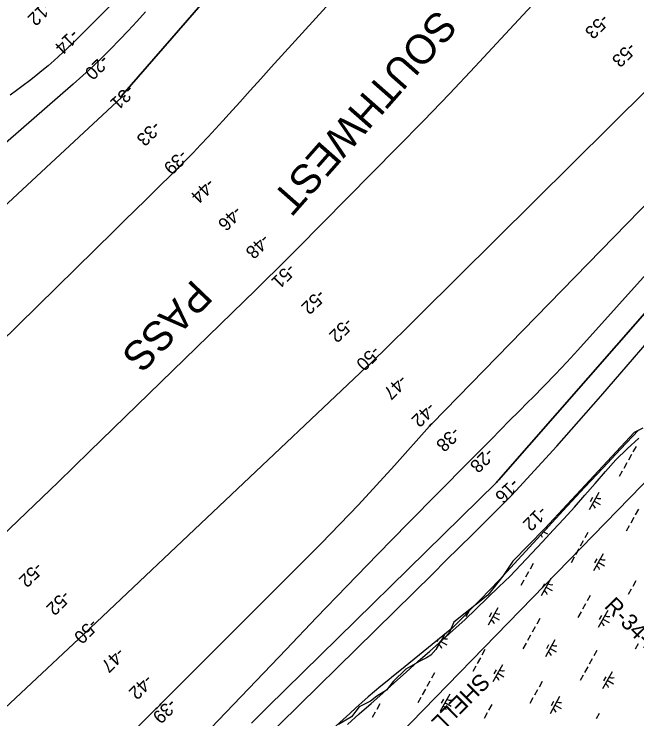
# Model space of a CAD drawing. Extents: x 3923531 to 3943530, y 207391 to 229799.
# Drawn here: x 3931904 to 3933488, y 213791 to 215585 of the extents above; entities that cross this region are included whole.
import ezdxf

# ---------------------------------------------------------------- set-up
doc = ezdxf.new("R2010")
doc.units = 0
for name, color, linetype in [('V-RIVR-EDGE', 7, 'Continuous'), ('V-RIVR-IDEN', 7, 'Continuous'), ('V-RIVR-RANG', 7, 'Continuous'), ('V-RIVR-RANG-IDEN', 7, 'Continuous'), ('V-RRAP-FSHR', 7, 'Continuous'), ('V-TOPO-DPTH', 7, 'Continuous'), ('V-TOPO-MAJR', 7, 'Continuous'), ('V-TOPO-MINR', 7, 'Continuous'), ('V-UTIL-IDEN', 7, 'Continuous'), ('V-UTIL-LINE', 7, 'Continuous'), ('V-WETL-SWMP', 7, 'Continuous')]:
    doc.layers.add(name, color=color, linetype=linetype)

msp = doc.modelspace()

# ---------------------------------------------------------------- linework, layer by layer
at = {"layer": 'V-RIVR-EDGE'}
msp.add_lwpolyline([(3933502.8, 214531.1), (3933480.4, 214519.9), (3933253.4, 214276.1), (3933172.5, 214192.9), (3933146.7, 214154.7), (3933108.5, 214106.4), (3933022, 214037.9), (3933010.8, 214012.1), (3933002.9, 214002), (3932987.2, 213988.5), (3932975.9, 213968.3), (3932963.6, 213953.7), (3932952.4, 213946.9), (3932935.5, 213937.9), (3932899.6, 213917.7), (3932868.1, 213886.3), (3932851.2, 213864.9), (3932826.5, 213849.2), (3932809.7, 213836.8), (3932781.6, 213822.2), (3932761.4, 213796.4), (3932728.8, 213777.3)], dxfattribs=at)
at = {"layer": 'V-RRAP-FSHR'}
for points in [[(3933462.7, 214478.7), (3933492.3, 214505.6)], [(3932751.6, 213777.4), (3932781.6, 213803.9), (3932811.4, 213830.5), (3932841.3, 213857.1), (3932871.1, 213883.8), (3932901, 213910.4), (3932930.8, 213937.3), (3932960.6, 213963.7), (3932990.5, 213990.3), (3933020.3, 214016.9), (3933050, 214043.8), (3933078.8, 214071.5), (3933107.6, 214099.3), (3933136.3, 214127.8), (3933165.1, 214154.8), (3933192.8, 214183.8), (3933220.6, 214213), (3933247.3, 214242.2), (3933274.6, 214271.5), (3933301.9, 214300.7), (3933328.6, 214330.6), (3933354.9, 214360.7), (3933381.2, 214390.8), (3933407.6, 214420.9), (3933433.9, 214451), (3933462.7, 214478.7)]]:
    msp.add_lwpolyline(points, dxfattribs=at)
at = {"layer": 'V-TOPO-DPTH'}
for points in [[(3930825, 214008.9), (3931395.7, 214639.3), (3931422.5, 214673.1), (3931429.4, 214681.4), (3931436.6, 214689.6), (3931444.2, 214697.4), (3931452, 214705), (3931505.8, 214754.9), (3931540.9, 214787.1), (3931576.2, 214819), (3931611.9, 214850.5), (3931647.9, 214881.6), (3932176.9, 215372.7), (3932177.8, 215377.1), (3932179.1, 215379.2), (3932589.4, 215851.7)], [(3930825, 214008.9), (3931395.7, 214639.3), (3931422.5, 214673.1), (3931429.4, 214681.4), (3931436.6, 214689.6), (3931444.2, 214697.4), (3931452, 214705), (3931505.8, 214754.9), (3931540.9, 214787.1), (3931576.2, 214819), (3931611.9, 214850.5), (3931647.9, 214881.6), (3932176.9, 215372.7), (3932177.8, 215377.1), (3932179.1, 215379.2), (3932589.4, 215851.7)], [(3932837.4, 215757.7), (3932557.6, 215449.7), (3932530.8, 215420.2), (3932504.1, 215390.6), (3932477.4, 215360.9), (3932450.8, 215331.3), (3932434.8, 215313.3), (3932416.1, 215292.7), (3932397.2, 215272.3), (3932378, 215252), (3932358.7, 215232), (3932329.4, 215202), (3932324.6, 215197.1), (3932319.7, 215192.2), (3932314.8, 215187.3), (3932309.9, 215182.5), (3932265.8, 215139.2), (3932238.8, 215112.7), (3932211.8, 215086.2), (3932184.8, 215059.7), (3932157.8, 215033.2), (3931621.7, 214506.8)], [(3931621.7, 214506.8), (3932157.8, 215033.2), (3932184.8, 215059.7), (3932211.8, 215086.2), (3932238.8, 215112.7), (3932265.8, 215139.2), (3932309.9, 215182.5), (3932314.8, 215187.3), (3932319.7, 215192.2), (3932324.6, 215197.1), (3932329.4, 215202), (3932358.7, 215232), (3932378, 215252), (3932397.2, 215272.3), (3932416.1, 215292.7), (3932434.8, 215313.3), (3932450.8, 215331.3), (3932477.4, 215360.9), (3932504.1, 215390.6), (3932530.8, 215420.2), (3932557.6, 215449.7), (3932837.4, 215757.7)], [(3932238.2, 215590.4), (3932216.1, 215566.5), (3932193.9, 215542.7), (3932171.4, 215519.2), (3932148.7, 215495.8), (3932125.6, 215472.9), (3932102.2, 215450.3), (3932078.2, 215428.3), (3932053.9, 215406.6), (3931781.6, 215169.8), (3931708.4, 215105.6), (3931635.5, 215041), (3931563.2, 214975.9), (3931491.2, 214910.4), (3931382.3, 214810.5), (3931365.3, 214794.3), (3931348.7, 214777.8), (3931332.8, 214760.7), (3931317.2, 214743.1), (3931231.9, 214643.4), (3930996.6, 214375.9), (3930733.3, 214084.7)], [(3932089.4, 213641), (3932264.3, 213816.6), (3932267.5, 213819.8), (3932269.1, 213821.5), (3932272.4, 213824.7), (3932274, 213826.3), (3932277.2, 213829.5), (3932684.7, 214238.1), (3932732.4, 214286.7), (3932779.4, 214335.8), (3932825.7, 214385.8), (3932871.3, 214436.3), (3932960.5, 214536.6), (3932963.7, 214540.2), (3932965.7, 214542.3), (3933628, 215221.8)], [(3933628, 215221.8), (3932965.7, 214542.3), (3932963.7, 214540.2), (3932960.5, 214536.6), (3932871.3, 214436.3), (3932825.7, 214385.8), (3932779.4, 214335.8), (3932732.4, 214286.7), (3932684.7, 214238.1), (3932277.2, 213829.5), (3932274, 213826.3), (3932272.4, 213824.7), (3932269.1, 213821.5), (3932267.5, 213819.8), (3932264.3, 213816.6), (3932089.4, 213641)], [(3932385.8, 213747.9), (3932595.3, 213968.3), (3932672.4, 214049.1), (3932749.9, 214129.5), (3932827.7, 214209.6), (3932905.9, 214289.3), (3933059.3, 214445.1), (3933061, 214446.7), (3933064.4, 214450.1), (3933066.2, 214451.7), (3933068.8, 214454), (3933069.7, 214454.9), (3933071.1, 214456.3), (3933072, 214457.2), (3933072.4, 214457.6), (3933117.7, 214503.6), (3933140.8, 214527), (3933164, 214550.4), (3933187.2, 214573.7), (3933210.5, 214597), (3933222.8, 214609.3), (3933252, 214638.9), (3933280.9, 214668.8), (3933309.3, 214699.2), (3933337.3, 214729.9), (3933731.2, 215167.2)], [(3933731.2, 215167.2), (3933337.3, 214729.9), (3933309.3, 214699.2), (3933280.9, 214668.8), (3933252, 214638.9), (3933222.8, 214609.3), (3933210.5, 214597), (3933187.2, 214573.7), (3933164, 214550.4), (3933140.8, 214527), (3933117.7, 214503.6), (3933072.4, 214457.6), (3933072, 214457.2), (3933071.1, 214456.3), (3933069.7, 214454.9), (3933068.8, 214454), (3933066.2, 214451.7), (3933064.4, 214450.1), (3933061, 214446.7), (3933059.3, 214445.1), (3932905.9, 214289.3), (3932827.7, 214209.6), (3932749.9, 214129.5), (3932672.4, 214049.1), (3932595.3, 213968.3), (3932385.8, 213747.9)], [(3933513.6, 214830.7), (3933135.6, 214398.5), (3933133.4, 214396.1), (3933130.4, 214393), (3933129.7, 214392.2), (3932548.9, 213821.7), (3932528, 213801.2), (3932507.1, 213780.7)]]:
    msp.add_lwpolyline(points, dxfattribs=at)
at = {"layer": 'V-TOPO-MAJR'}
for points in [[(3933243.5, 215632.3), (3933141.6, 215521.7), (3933076.6, 215451.8), (3933011.1, 215382.4), (3932944.9, 215313.7), (3932878.2, 215245.5), (3932624.1, 214988.4), (3932597.8, 214962), (3932571.5, 214935.7), (3932545, 214909.6), (3932518.4, 214883.5), (3932095.5, 214471.6), (3932055.5, 214432.7), (3932015.5, 214393.8), (3931975.4, 214355), (3931935.2, 214316.3), (3931871.2, 214254.6)], [(3930636.4, 212634.6), (3931080.6, 213065.2), (3931126, 213109.1), (3931171.5, 213152.9), (3931217.2, 213196.5), (3931263, 213240), (3931298.9, 213274.1), (3931326.8, 213300.5), (3931354.8, 213326.9), (3931382.8, 213353.2), (3931410.8, 213379.5), (3932082, 214008.2), (3932799.5, 214686.2), (3932803.8, 214690.3), (3932808.1, 214694.4), (3932812.4, 214698.5), (3932816.7, 214702.6), (3932850.8, 214735.9), (3932872.1, 214756.6), (3932893.4, 214777.5), (3932914.6, 214798.4), (3932935.7, 214819.3), (3933518.2, 215397.7)]]:
    msp.add_lwpolyline(points, dxfattribs=at)
at = {"layer": 'V-TOPO-MINR'}
for points in [[(3932589.4, 215851.7), (3932179.1, 215379.2), (3932177.8, 215377.1), (3932176.9, 215372.7), (3931647.9, 214881.6), (3931611.9, 214850.5), (3931576.2, 214819), (3931540.9, 214787.1), (3931505.8, 214754.9), (3931452, 214705), (3931444.2, 214697.4), (3931436.6, 214689.6), (3931429.4, 214681.4), (3931422.5, 214673.1), (3931395.7, 214639.3), (3930825, 214008.9)], [(3932837.4, 215757.7), (3932557.6, 215449.7), (3932530.8, 215420.2), (3932504.1, 215390.6), (3932477.4, 215360.9), (3932450.8, 215331.3), (3932434.8, 215313.3), (3932416.1, 215292.7), (3932397.2, 215272.3), (3932378, 215252), (3932358.7, 215232), (3932329.4, 215202), (3932324.6, 215197.1), (3932319.7, 215192.2), (3932314.8, 215187.3), (3932309.9, 215182.5), (3932265.8, 215139.2), (3932238.8, 215112.7), (3932211.8, 215086.2), (3932184.8, 215059.7), (3932157.8, 215033.2), (3931621.7, 214506.8)], [(3932205.3, 215664.2), (3932056.5, 215514.4), (3932052.2, 215510.1), (3932047.8, 215505.8), (3932043.3, 215501.6), (3932038.8, 215497.4), (3932005.4, 215467), (3931990.1, 215453.5), (3931974.6, 215440.3), (3931958.8, 215427.6), (3931942.7, 215415.1), (3931926.4, 215402.9), (3931910.1, 215390.7), (3931893.8, 215378.5)], [(3932238.2, 215590.4), (3932216.1, 215566.5), (3932193.9, 215542.7), (3932171.4, 215519.2), (3932148.7, 215495.8), (3932125.6, 215472.9), (3932102.2, 215450.3), (3932078.2, 215428.3), (3932053.9, 215406.6), (3931781.6, 215169.8), (3931708.4, 215105.6), (3931635.5, 215041), (3931563.2, 214975.9), (3931491.2, 214910.4), (3931382.3, 214810.5), (3931365.3, 214794.3), (3931348.7, 214777.8), (3931332.8, 214760.7), (3931317.2, 214743.1), (3931231.9, 214643.4), (3930996.6, 214375.9), (3930733.3, 214084.7)], [(3932089.4, 213641), (3932264.3, 213816.6), (3932267.5, 213819.8), (3932269.1, 213821.5), (3932272.4, 213824.7), (3932274, 213826.3), (3932277.2, 213829.5), (3932684.7, 214238.1), (3932732.4, 214286.7), (3932779.4, 214335.8), (3932825.7, 214385.8), (3932871.3, 214436.3), (3932960.5, 214536.6), (3932963.7, 214540.2), (3932965.7, 214542.3), (3933628, 215221.8)], [(3932385.8, 213747.9), (3932595.3, 213968.3), (3932672.4, 214049.1), (3932749.9, 214129.5), (3932827.7, 214209.6), (3932905.9, 214289.3), (3933059.3, 214445.1), (3933061, 214446.7), (3933064.4, 214450.1), (3933066.2, 214451.7), (3933068.8, 214454), (3933069.7, 214454.9), (3933071.1, 214456.3), (3933072, 214457.2), (3933072.4, 214457.6), (3933117.7, 214503.6), (3933140.8, 214527), (3933164, 214550.4), (3933187.2, 214573.7), (3933210.5, 214597), (3933222.8, 214609.3), (3933252, 214638.9), (3933280.9, 214668.8), (3933309.3, 214699.2), (3933337.3, 214729.9), (3933731.2, 215167.2)], [(3932483.3, 213682.6), (3932968.5, 214160.9), (3933002.1, 214194.1), (3933035.7, 214227.4), (3933069.2, 214260.7), (3933102.7, 214294), (3933158.9, 214350.1), (3933164.2, 214355.5), (3933169.5, 214360.9), (3933174.6, 214366.3), (3933179.8, 214371.8), (3933245.9, 214444), (3933283.9, 214485.7), (3933321.7, 214527.7), (3933359, 214570.1), (3933396.1, 214612.7), (3933770.8, 215046.6)], [(3932507.1, 213780.7), (3932528, 213801.2), (3932548.9, 213821.7), (3933129.7, 214392.2), (3933130.4, 214393), (3933133.4, 214396.1), (3933135.6, 214398.5), (3933513.6, 214830.7)]]:
    msp.add_lwpolyline(points, dxfattribs=at)
at = {"layer": 'V-UTIL-LINE'}
msp.add_lwpolyline([(3939084.6, 223621.7), (3938057.7, 221140.5), (3938136.4, 220832.5), (3937591.6, 219695.2), (3936312.7, 217957.7), (3935106.6, 216231.9), (3934055.8, 214955.9), (3930691.1, 211497.9), (3930458, 211185.5)], dxfattribs=at)
at = {"layer": 'V-WETL-SWMP'}
for p, q in [((3933491.9, 214526.2), (3933446.3, 214478.1)), ((3933485.5, 214484.8), (3933477.7, 214470.9)), ((3933446.3, 214478.1), (3933400.8, 214429.7)), ((3933473.8, 214463.9), (3933466, 214449.9)), ((3933400.8, 214429.7), (3933355.6, 214381.1)), ((3933462.1, 214442.9), (3933454.2, 214429)), ((3933450.3, 214422), (3933442.5, 214408)), ((3933355.6, 214381.1), (3933310.6, 214332.4)), ((3933390.8, 214367.4), (3933366.4, 214323.8)), ((3933374.8, 214354.6), (3933369, 214344.1)), ((3933378.6, 214345.6), (3933394.3, 214336.8)), ((3933310.6, 214332.4), (3933252.8, 214270)), ((3933491.3, 214324.7), (3933483.5, 214310.7)), ((3933479.6, 214303.7), (3933471.8, 214289.7)), ((3933252.8, 214270), (3933195.1, 214207.4)), ((3933250.4, 214267.5), (3933259.9, 214262.2)), ((3933363.1, 214265.7), (3933355.3, 214251.8)), ((3933467.9, 214282.8), (3933460.1, 214268.8)), ((3933351.4, 214244.8), (3933343.6, 214230.8)), ((3933339.7, 214223.8), (3933331.9, 214209.9)), ((3933195.1, 214207.4), (3933137.7, 214144.6)), ((3933328, 214202.9), (3933320.2, 214188.9)), ((3933401.6, 214211.6), (3933377.2, 214168)), ((3933385.6, 214198.8), (3933379.8, 214188.3)), ((3933223.7, 214186.7), (3933215.9, 214172.7)), ((3933389.4, 214189.8), (3933405.1, 214181)), ((3933212, 214165.7), (3933204.2, 214151.8)), ((3933137.7, 214144.6), (3933113.8, 214119.7)), ((3933200.3, 214144.8), (3933192.5, 214130.8)), ((3933268.4, 214148.3), (3933244, 214104.7)), ((3933484.9, 214142.7), (3933477.1, 214128.7)), ((3933252.4, 214135.5), (3933246.6, 214125)), ((3933256.2, 214126.5), (3933271.9, 214117.7)), ((3933113.8, 214119.7), (3933089.8, 214094.9)), ((3933369, 214105.6), (3933361.2, 214091.6)), ((3933473.2, 214121.8), (3933465.4, 214107.8)), ((3933089.8, 214094.9), (3933065.6, 214070.3)), ((3933065.6, 214070.3), (3933041.3, 214045.8)), ((3933134, 214073.7), (3933109.6, 214030)), ((3933357.2, 214084.6), (3933349.4, 214070.7)), ((3933060.3, 214064.9), (3933052.5, 214051)), ((3933118, 214060.9), (3933112.2, 214050.4)), ((3933121.8, 214051.9), (3933137.5, 214043.1)), ((3933345.5, 214063.7), (3933337.7, 214049.7)), ((3933413.6, 214067.2), (3933389.2, 214023.6)), ((3933397.6, 214054.4), (3933391.8, 214043.9)), ((3933041.3, 214045.8), (3933016.8, 214021.5)), ((3933240.7, 214046.7), (3933232.9, 214032.7)), ((3933401.4, 214045.4), (3933417.2, 214036.6)), ((3933016.8, 214021.5), (3932885, 213913.9)), ((3933229, 214025.7), (3933221.2, 214011.7)), ((3932998.8, 214006.8), (3932976.4, 213966.7)), ((3933217.3, 214004.8), (3933209.5, 213990.8)), ((3932982.6, 213993.5), (3932979, 213987.1)), ((3932988.6, 213988.6), (3933004.3, 213979.8)), ((3933205.6, 213983.8), (3933197.8, 213969.8)), ((3933279.2, 213992.6), (3933254.8, 213948.9)), ((3933263.2, 213979.7), (3933257.4, 213969.3)), ((3933490.8, 213982.5), (3933483, 213968.6)), ((3933101.3, 213967.6), (3933093.5, 213953.6)), ((3933267, 213970.7), (3933282.7, 213962)), ((3933385.9, 213965.5), (3933378.1, 213951.6)), ((3933089.6, 213946.7), (3933081.8, 213932.7)), ((3933374.2, 213944.6), (3933366.4, 213930.6)), ((3933077.9, 213925.7), (3933070.1, 213911.7)), ((3933146, 213929.3), (3933121.6, 213885.6)), ((3932885, 213913.9), (3932868.5, 213900.9)), ((3932973.1, 213908.7), (3932965.3, 213894.7)), ((3933130, 213916.4), (3933124.2, 213906)), ((3933133.8, 213907.4), (3933149.5, 213898.6)), ((3933362.5, 213923.6), (3933354.7, 213909.7)), ((3933424.4, 213911.4), (3933400.1, 213867.8)), ((3932868.5, 213900.9), (3932852.2, 213887.7)), ((3933350.8, 213902.7), (3933343, 213888.7)), ((3933408.4, 213898.6), (3933402.6, 213888.1)), ((3933412.2, 213889.6), (3933428, 213880.8)), ((3932836, 213874.3), (3932820, 213860.8)), ((3932852.2, 213887.7), (3932836, 213874.3)), ((3932961.4, 213887.7), (3932953.6, 213873.8)), ((3933246.6, 213886.5), (3933238.8, 213872.5)), ((3932820, 213860.8), (3932804.1, 213847.1)), ((3932949.7, 213866.8), (3932941.9, 213852.8)), ((3933011.6, 213854.6), (3932987.2, 213811)), ((3933234.9, 213865.5), (3933227.1, 213851.6)), ((3932804.1, 213847.1), (3932788.3, 213833.2)), ((3932938, 213845.8), (3932930.2, 213831.9)), ((3932995.6, 213841.8), (3932989.8, 213831.3)), ((3933223.2, 213844.6), (3933215.3, 213830.6)), ((3933291.2, 213848.1), (3933266.9, 213804.5)), ((3933275.2, 213835.3), (3933269.4, 213824.8)), ((3932772.7, 213819.2), (3932757.2, 213805)), ((3932788.3, 213833.2), (3932772.7, 213819.2)), ((3932833.7, 213829.7), (3932825.9, 213815.7)), ((3932999.4, 213832.8), (3933015.1, 213824)), ((3933118.3, 213827.6), (3933110.5, 213813.6)), ((3933279, 213826.3), (3933294.8, 213817.5)), ((3932757.2, 213805), (3932715.1, 213767.1)), ((3932822, 213808.7), (3932814.2, 213794.7)), ((3933106.6, 213806.6), (3933098.8, 213792.7)), ((3933391.8, 213805.4), (3933384, 213791.4))]:
    msp.add_line(p, q, dxfattribs=at)
for centre, start, end in [((3933392.3, 214369.6), 240.0381, 281.5817), ((3933365.4, 214321.4), 20.0381, 61.5817), ((3933257.9, 214294.9), 275.6547, 281.5817), ((3933230.9, 214246.7), 20.0381, 46.4791), ((3933403.1, 214213.8), 240.0381, 281.5817), ((3933376.2, 214165.6), 20.0381, 61.5817), ((3933269.9, 214150.5), 240.0381, 281.5817), ((3933243, 214102.3), 20.0381, 61.5817), ((3933135.5, 214075.9), 240.0381, 281.5817), ((3933415.1, 214069.4), 240.0381, 281.5817), ((3933108.6, 214027.6), 20.0381, 61.5817), ((3933388.2, 214021.2), 20.0381, 61.5817), ((3933002.3, 214012.5), 240.0381, 281.5817), ((3932975.4, 213964.3), 20.0381, 61.5817), ((3933280.7, 213994.7), 240.0381, 281.5817), ((3933253.8, 213946.5), 20.0381, 61.5817), ((3933147.5, 213931.4), 240.0381, 281.5817), ((3933120.6, 213883.2), 20.0381, 61.5817), ((3933425.9, 213913.6), 240.0381, 281.5817), ((3933399, 213865.4), 20.0381, 61.5817), ((3933013.1, 213856.8), 240.0381, 281.5817), ((3932986.2, 213808.5), 20.0381, 61.5817), ((3933265.8, 213802.1), 20.0381, 61.5817), ((3933292.7, 213850.3), 240.0381, 281.5817)]:
    msp.add_arc(centre, 17.6, start, end, dxfattribs=at)

# ---------------------------------------------------------------- texts
at = {"layer": 'V-RIVR-IDEN'}
for s, rotation, p in [('SOUTHWEST', 228.6195, (3932979.6, 215600.3)), ('PASS', 226.0975, (3932359.1, 214912.8))]:
    msp.add_text(s, height=75, rotation=rotation, dxfattribs=at).set_placement(p)
at = {"layer": 'V-RIVR-RANG'}
for s, rotation, p in [('-12', 224.2683, (3931981.7, 215621.3)), ('-53', 224.2006, (3933399.2, 215587.7)), ('-14', 224.2683, (3932050.7, 215548.9)), ('-53', 224.2006, (3933467.9, 215515.6)), ('-20', 224.2683, (3932127.1, 215483.7)), ('-31', 224.2683, (3932192, 215407.3)), ('-33', 224.4128, (3932258.8, 215315.1)), ('-39', 224.4128, (3932327.6, 215242.6)), ('-44', 224.4128, (3932396.6, 215169.6)), ('-46', 224.4128, (3932465.6, 215099.5)), ('-48', 224.4128, (3932536, 215028.2)), ('-51', 224.4128, (3932601.5, 214952.6)), ('-52', 224.4128, (3932677.7, 214886.8)), ('-52', 224.4128, (3932748.1, 214815.1)), ('-50', 224.4128, (3932817.2, 214743.3)), ('-47', 224.4128, (3932885.8, 214669.9)), ('-42', 224.4128, (3932957.8, 214599.9)), ('-38', 224.4128, (3933020.4, 214537.2)), ('-28', 224.2683, (3933106.7, 214483.6)), ('-16', 224.2683, (3933170.5, 214406.1)), ('-12', 224.2683, (3933241.4, 214335.6)), ('-52', 224.8855, (3931958.8, 214192.4)), ('-52', 224.8855, (3932029, 214121.1)), ('-50', 224.8855, (3932099, 214048.7)), ('-47', 224.8855, (3932167.4, 213975.7)), ('-42', 224.8855, (3932238.6, 213906.8)), ('-39', 224.8855, (3932299.3, 213845.7))]:
    msp.add_text(s, height=33.5, rotation=rotation, dxfattribs=at).set_placement(p)
at = {"layer": 'V-RIVR-RANG-IDEN'}
msp.add_text('R-34-B', height=41.5, rotation=314.4127, dxfattribs=at).set_placement((3933402.7, 214076.3))
at = {"layer": 'V-UTIL-IDEN'}
msp.add_text('SHELL OIL CO.', height=42, rotation=224.8301, dxfattribs=at).set_placement((3933088.4, 213911.2))

doc.saveas('drawing.dxf')
